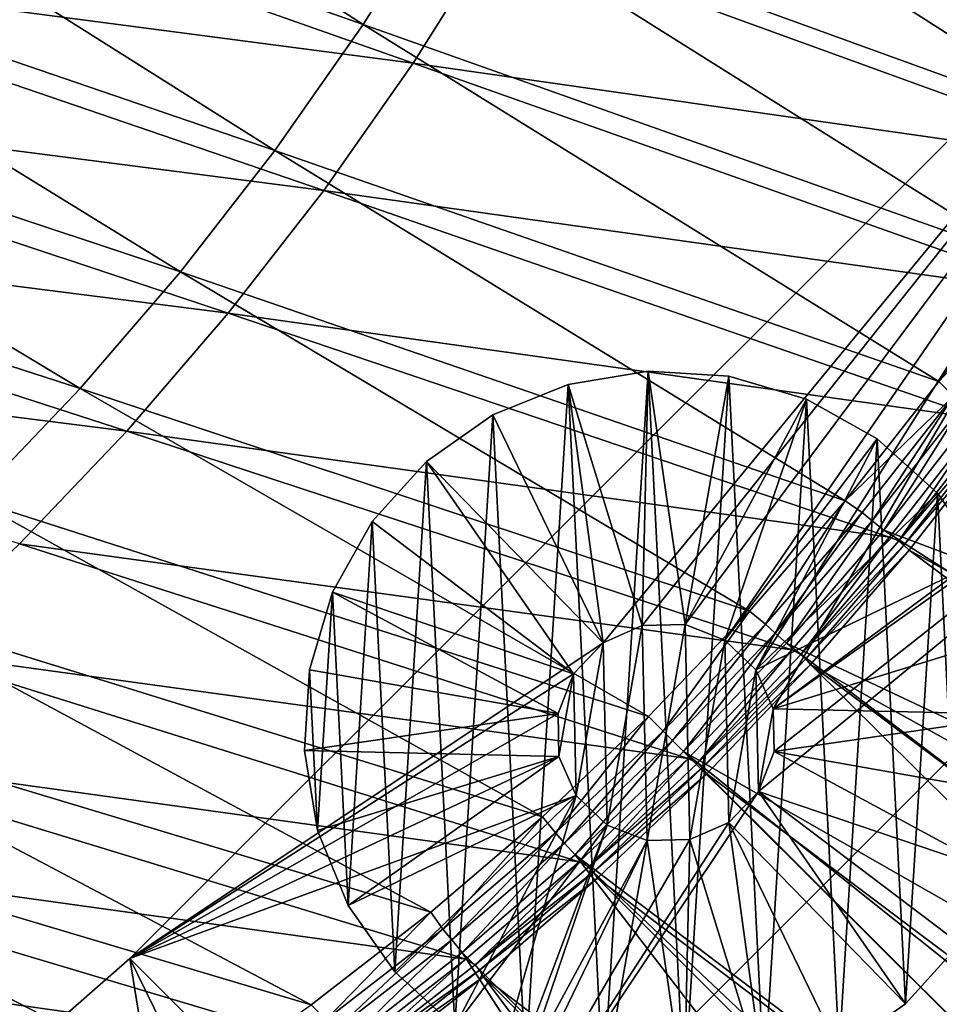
# Model space of a CAD drawing. Header units: metres. Extents: x -901 to 901, y -486 to 401.
# Tile 272 of 366: x 768 to 810, y -310 to -265. Entities that reach past the tile are written whole.
import ezdxf

# ---------------------------------------------------------------- set-up
doc = ezdxf.new("R2010")
doc.units = ezdxf.units.M

msp = doc.modelspace()

# ---------------------------------------------------------------- linework, layer by layer
at = {"layer": 'top0'}
for points in [[(784.054077, -265.684509, -84.85125), (758.15387, -248.993011, -137.926849), (754.277588, -255.182022, -137.996048)], [(784.054077, -265.684509, -84.85125), (787.7854, -259.748688, -84.805344), (758.15387, -248.993011, -137.926849)], [(787.7854, -259.748688, -84.805344), (817.841492, -270.669067, -31.971054), (791.217102, -253.63916, -84.764809)], [(817.841492, -270.669067, -31.971054), (821.166992, -264.755127, -31.95351), (791.217102, -253.63916, -84.764809)], [(780.032227, -271.43042, -84.902359), (754.277588, -255.182022, -137.996048), (750.098267, -261.170746, -138.071701)], [(780.032227, -271.43042, -84.902359), (784.054077, -265.684509, -84.85125), (754.277588, -255.182022, -137.996048)], [(790.126953, -261.431976, -85.88118), (793.611877, -255.240356, -85.849182), (823.260864, -266.284515, -33.507164)], [(823.260864, -266.284515, -33.507164), (793.611877, -255.240356, -85.849182), (826.323486, -260.169098, -33.502102)], [(756.479126, -256.913727, -139.191162), (786.342773, -267.440277, -85.91497), (752.247131, -262.967102, -139.250336)], [(790.126953, -261.431976, -85.88118), (786.342773, -267.440277, -85.91497), (756.479126, -256.913727, -139.191162)], [(784.054077, -265.684509, -84.85125), (814.236877, -276.381439, -31.993835), (787.7854, -259.748688, -84.805344)], [(814.236877, -276.381439, -31.993835), (817.841492, -270.669067, -31.971054), (787.7854, -259.748688, -84.805344)], [(775.729065, -276.970154, -84.958496), (750.098267, -261.170746, -138.071701), (745.625244, -266.942505, -138.153458)], [(775.729065, -276.970154, -84.958496), (780.032227, -271.43042, -84.902359), (750.098267, -261.170746, -138.071701)], [(786.342773, -267.440277, -85.91497), (790.126953, -261.431976, -85.88118), (819.896179, -272.247101, -33.514347)], [(819.896179, -272.247101, -33.514347), (790.126953, -261.431976, -85.88118), (823.260864, -266.284515, -33.507164)], [(752.247131, -262.967102, -139.250336), (782.268188, -273.251221, -85.950294), (747.721741, -268.798584, -139.311935)], [(786.342773, -267.440277, -85.91497), (782.268188, -273.251221, -85.950294), (752.247131, -262.967102, -139.250336)], [(780.032227, -271.43042, -84.902359), (810.30127, -281.969269, -32.022457), (784.054077, -265.684509, -84.85125)], [(810.30127, -281.969269, -32.022457), (814.236877, -276.381439, -31.993835), (784.054077, -265.684509, -84.85125)], [(745.625244, -266.942505, -138.153458), (740.867798, -272.480621, -138.241013), (771.153809, -282.287537, -85.019493)], [(771.153809, -282.287537, -85.019493), (775.729065, -276.970154, -84.958496), (745.625244, -266.942505, -138.153458)], [(782.268188, -273.251221, -85.950294), (786.342773, -267.440277, -85.91497), (816.238159, -278.033417, -33.523651)], [(816.238159, -278.033417, -33.523651), (786.342773, -267.440277, -85.91497), (819.896179, -272.247101, -33.514347)], [(747.721741, -268.798584, -139.311935), (777.912659, -278.851227, -85.986893), (742.913269, -274.394775, -139.375549)], [(782.268188, -273.251221, -85.950294), (777.912659, -278.851227, -85.986893), (747.721741, -268.798584, -139.311935)], [(775.729065, -276.970154, -84.958496), (806.041626, -287.405029, -32.057251), (780.032227, -271.43042, -84.902359)], [(806.041626, -287.405029, -32.057251), (810.30127, -281.969269, -32.022457), (780.032227, -271.43042, -84.902359)], [(740.867798, -272.480621, -138.241013), (766.315674, -287.366333, -85.085159), (771.153809, -282.287537, -85.019493)], [(777.912659, -278.851227, -85.986893), (782.268188, -273.251221, -85.950294), (812.270081, -283.665863, -33.53524)], [(812.270081, -283.665863, -33.53524), (782.268188, -273.251221, -85.950294), (816.238159, -278.033417, -33.523651)], [(742.913269, -274.394775, -139.375549), (773.286438, -284.227203, -86.024529), (737.832825, -279.742767, -139.440796)], [(777.912659, -278.851227, -85.986893), (773.286438, -284.227203, -86.024529), (742.913269, -274.394775, -139.375549)], [(814.236877, -276.381439, -31.993835), (810.30127, -281.969269, -32.022457), (814.864502, -277.118073, -30.789059)], [(771.153809, -282.287537, -85.019493), (801.66864, -292.441925, -32.096634), (775.729065, -276.970154, -84.958496)], [(801.66864, -292.441925, -32.096634), (806.041626, -287.405029, -32.057251), (775.729065, -276.970154, -84.958496)], [(814.864502, -277.118073, -30.789059), (810.30127, -281.969269, -32.022457), (810.971741, -282.628052, -30.79775)], [(773.286438, -284.227203, -86.024529), (777.912659, -278.851227, -85.986893), (808.054016, -289.058319, -33.549034)], [(808.054016, -289.058319, -33.549034), (777.912659, -278.851227, -85.986893), (812.270081, -283.665863, -33.53524)], [(773.286438, -284.227203, -86.024529), (768.400208, -289.366608, -86.062927), (737.832825, -279.742767, -139.440796)], [(810.30127, -281.969269, -32.022457), (806.041626, -287.405029, -32.057251), (810.971741, -282.628052, -30.79775)], [(766.315674, -287.366333, -85.085159), (797.065125, -297.244843, -32.14172), (771.153809, -282.287537, -85.019493)], [(797.065125, -297.244843, -32.14172), (801.66864, -292.441925, -32.096634), (771.153809, -282.287537, -85.019493)], [(810.971741, -282.628052, -30.79775), (806.041626, -287.405029, -32.057251), (806.812439, -287.939575, -30.808117)], [(807.270691, -288.314423, -30.287998), (810.971741, -282.628052, -30.79775), (806.812439, -287.939575, -30.808117)], [(807.270691, -288.314423, -30.287998), (811.441833, -282.975891, -30.287184), (810.971741, -282.628052, -30.79775)], [(807.795105, -288.742004, -29.850136), (811.441833, -282.975891, -30.287184), (807.270691, -288.314423, -30.287998)], [(807.795105, -288.742004, -29.850136), (811.974487, -283.371185, -29.856339), (811.441833, -282.975891, -30.287184)], [(807.795105, -288.742004, -29.850136), (856.742371, -307.198944, -0.803848), (811.974487, -283.371185, -29.856339)], [(808.054016, -289.058319, -33.549034), (812.270081, -283.665863, -33.53524), (808.487122, -289.236847, -32.926025)], [(812.270081, -283.665863, -33.53524), (812.696838, -283.84082, -32.924019), (808.487122, -289.236847, -32.926025)], [(768.400208, -289.366608, -86.062927), (773.286438, -284.227203, -86.024529), (803.600281, -294.209076, -33.565083)], [(803.600281, -294.209076, -33.565083), (773.286438, -284.227203, -86.024529), (808.054016, -289.058319, -33.549034)], [(808.487122, -289.236847, -32.926025), (812.696838, -283.84082, -32.924019), (812.931091, -284.01416, -32.669254)], [(808.487122, -289.236847, -32.926025), (812.931091, -284.01416, -32.669254), (808.715515, -289.423645, -32.666519)], [(808.715515, -289.423645, -32.666519), (812.931091, -284.01416, -32.669254), (813.175964, -284.231598, -32.454315)], [(808.715515, -289.423645, -32.666519), (813.175964, -284.231598, -32.454315), (808.948486, -289.659393, -32.44804)], [(808.948486, -289.659393, -32.44804), (813.175964, -284.231598, -32.454315), (853.609985, -314.191132, -3.399924)], [(761.225037, -292.191528, -85.155334), (792.233337, -301.814148, -32.19273), (766.315674, -287.366333, -85.085159)], [(792.233337, -301.814148, -32.19273), (797.065125, -297.244843, -32.14172), (766.315674, -287.366333, -85.085159)], [(806.041626, -287.405029, -32.057251), (801.66864, -292.441925, -32.096634), (802.395508, -293.039734, -30.82016)], [(806.041626, -287.405029, -32.057251), (802.395508, -293.039734, -30.82016), (806.812439, -287.939575, -30.808117)], [(806.812439, -287.939575, -30.808117), (802.395508, -293.039734, -30.82016), (802.841125, -293.441956, -30.288921)], [(802.841125, -293.441956, -30.288921), (807.270691, -288.314423, -30.287998), (806.812439, -287.939575, -30.808117)], [(803.354736, -293.90332, -29.842918), (807.270691, -288.314423, -30.287998), (802.841125, -293.441956, -30.288921)], [(803.354736, -293.90332, -29.842918), (807.795105, -288.742004, -29.850136), (807.270691, -288.314423, -30.287998)], [(803.354736, -293.90332, -29.842918), (850.350159, -316.009277, -0.803848), (807.795105, -288.742004, -29.850136)], [(850.350159, -316.009277, -0.803848), (856.742371, -307.198944, -0.803848), (807.795105, -288.742004, -29.850136)], [(803.600281, -294.209076, -33.565083), (808.054016, -289.058319, -33.549034), (804.019409, -294.419617, -32.928356)], [(808.054016, -289.058319, -33.549034), (808.487122, -289.236847, -32.926025), (804.019409, -294.419617, -32.928356)], [(763.265381, -294.257355, -86.101837), (768.400208, -289.366608, -86.062927), (798.874207, -299.159271, -33.58363)], [(798.874207, -299.159271, -33.58363), (768.400208, -289.366608, -86.062927), (803.600281, -294.209076, -33.565083)], [(804.019409, -294.419617, -32.928356), (808.487122, -289.236847, -32.926025), (808.715515, -289.423645, -32.666519)], [(804.019409, -294.419617, -32.928356), (808.715515, -289.423645, -32.666519), (804.241577, -294.620056, -32.663368)], [(804.241577, -294.620056, -32.663368), (808.715515, -289.423645, -32.666519), (808.948486, -289.659393, -32.44804)], [(804.241577, -294.620056, -32.663368), (808.948486, -289.659393, -32.44804), (804.460876, -294.874146, -32.440762)], [(804.460876, -294.874146, -32.440762), (808.948486, -289.659393, -32.44804), (849.339966, -319.729187, -3.399924)], [(849.339966, -319.729187, -3.399924), (808.948486, -289.659393, -32.44804), (853.609985, -314.191132, -3.399924)], [(755.896851, -296.752838, -85.22979), (787.152771, -306.165741, -32.250175), (761.225037, -292.191528, -85.155334)], [(787.152771, -306.165741, -32.250175), (792.233337, -301.814148, -32.19273), (761.225037, -292.191528, -85.155334)], [(801.66864, -292.441925, -32.096634), (797.065125, -297.244843, -32.14172), (797.729675, -297.91571, -30.83387)], [(801.66864, -292.441925, -32.096634), (797.729675, -297.91571, -30.83387), (802.395508, -293.039734, -30.82016)], [(802.395508, -293.039734, -30.82016), (797.729675, -297.91571, -30.83387), (798.161804, -298.345795, -30.289949)], [(802.395508, -293.039734, -30.82016), (798.161804, -298.345795, -30.289949), (802.841125, -293.441956, -30.288921)], [(802.841125, -293.441956, -30.288921), (798.161804, -298.345795, -30.289949), (798.662537, -298.844513, -29.834656)], [(798.662537, -298.844513, -29.834656), (803.354736, -293.90332, -29.842918), (802.841125, -293.441956, -30.288921)], [(798.662537, -298.844513, -29.834656), (843.461121, -324.436737, -0.803848), (803.354736, -293.90332, -29.842918)], [(843.461121, -324.436737, -0.803848), (850.350159, -316.009277, -0.803848), (803.354736, -293.90332, -29.842918)], [(757.893982, -298.888092, -86.141014), (763.265381, -294.257355, -86.101837), (793.90979, -303.870117, -33.604656)], [(793.90979, -303.870117, -33.604656), (763.265381, -294.257355, -86.101837), (798.874207, -299.159271, -33.58363)], [(798.874207, -299.159271, -33.58363), (803.600281, -294.209076, -33.565083), (799.303101, -299.376099, -32.931019)], [(803.600281, -294.209076, -33.565083), (804.019409, -294.419617, -32.928356), (799.303101, -299.376099, -32.931019)], [(799.303101, -299.376099, -32.931019), (804.019409, -294.419617, -32.928356), (804.241577, -294.620056, -32.663368)], [(799.303101, -299.376099, -32.931019), (804.241577, -294.620056, -32.663368), (799.518677, -299.590424, -32.659813)], [(799.518677, -299.590424, -32.659813), (804.241577, -294.620056, -32.663368), (804.460876, -294.874146, -32.440762)], [(799.518677, -299.590424, -32.659813), (804.460876, -294.874146, -32.440762), (799.723877, -299.863464, -32.432468)], [(840.204407, -330.316376, -3.399924), (799.723877, -299.863464, -32.432468), (804.460876, -294.874146, -32.440762)], [(844.869385, -325.106689, -3.399924), (804.460876, -294.874146, -32.440762), (849.339966, -319.729187, -3.399924)], [(844.869385, -325.106689, -3.399924), (840.204407, -330.316376, -3.399924), (804.460876, -294.874146, -32.440762)], [(750.347351, -301.041321, -85.308319), (781.687378, -310.390381, -32.316093), (755.896851, -296.752838, -85.22979)], [(781.687378, -310.390381, -32.316093), (787.152771, -306.165741, -32.250175), (755.896851, -296.752838, -85.22979)], [(797.065125, -297.244843, -32.14172), (792.233337, -301.814148, -32.19273), (792.824951, -302.555206, -30.849257)], [(797.065125, -297.244843, -32.14172), (792.824951, -302.555206, -30.849257), (797.729675, -297.91571, -30.83387)], [(797.729675, -297.91571, -30.83387), (792.824951, -302.555206, -30.849257), (793.242554, -303.013641, -30.291082)], [(797.729675, -297.91571, -30.83387), (793.242554, -303.013641, -30.291082), (798.161804, -298.345795, -30.289949)], [(798.161804, -298.345795, -30.289949), (793.242554, -303.013641, -30.291082), (793.727417, -303.555023, -29.825321)], [(798.161804, -298.345795, -30.289949), (793.727417, -303.555023, -29.825321), (798.662537, -298.844513, -29.834656)], [(752.298462, -303.247925, -86.180191), (757.893982, -298.888092, -86.141014), (788.741455, -308.311829, -33.628128)], [(788.741455, -308.311829, -33.628128), (757.893982, -298.888092, -86.141014), (793.90979, -303.870117, -33.604656)], [(793.727417, -303.555023, -29.825321), (834.288086, -334.288086, -0.803848), (798.662537, -298.844513, -29.834656)], [(834.288086, -334.288086, -0.803848), (838.135071, -330.326935, -0.803848), (798.662537, -298.844513, -29.834656)], [(798.662537, -298.844513, -29.834656), (838.135071, -330.326935, -0.803848), (843.461121, -324.436737, -0.803848)], [(793.90979, -303.870117, -33.604656), (798.874207, -299.159271, -33.58363), (794.348267, -304.093903, -32.93401)], [(798.874207, -299.159271, -33.58363), (799.303101, -299.376099, -32.931019), (794.348267, -304.093903, -32.93401)], [(794.348267, -304.093903, -32.93401), (799.303101, -299.376099, -32.931019), (799.518677, -299.590424, -32.659813)], [(794.348267, -304.093903, -32.93401), (799.518677, -299.590424, -32.659813), (794.556824, -304.322327, -32.655849)], [(794.556824, -304.322327, -32.655849), (799.518677, -299.590424, -32.659813), (799.723877, -299.863464, -32.432468)], [(794.556824, -304.322327, -32.655849), (799.723877, -299.863464, -32.432468), (794.748962, -304.61557, -32.423145)], [(835.351196, -335.351196, -3.399924), (794.748962, -304.61557, -32.423145), (799.723877, -299.863464, -32.432468)], [(840.204407, -330.316376, -3.399924), (835.351196, -335.351196, -3.399924), (799.723877, -299.863464, -32.432468)], [(744.592957, -305.048004, -85.390694), (776.073242, -314.290741, -32.388054), (750.347351, -301.041321, -85.308319)], [(776.073242, -314.290741, -32.388054), (781.687378, -310.390381, -32.316093), (750.347351, -301.041321, -85.308319)], [(792.233337, -301.814148, -32.19273), (787.152771, -306.165741, -32.250175), (787.695557, -306.948181, -30.866377)], [(792.233337, -301.814148, -32.19273), (787.695557, -306.948181, -30.866377), (792.824951, -302.555206, -30.849257)], [(792.824951, -302.555206, -30.849257), (787.695557, -306.948181, -30.866377), (788.097534, -307.435394, -30.292336)], [(792.824951, -302.555206, -30.849257), (788.097534, -307.435394, -30.292336), (793.242554, -303.013641, -30.291082)], [(793.242554, -303.013641, -30.291082), (788.097534, -307.435394, -30.292336), (788.569824, -308.014862, -29.814909)], [(793.242554, -303.013641, -30.291082), (788.569824, -308.014862, -29.814909), (793.727417, -303.555023, -29.825321)], [(746.491943, -307.326691, -86.219116), (752.298462, -303.247925, -86.180191), (783.327698, -312.518494, -33.65435)], [(783.327698, -312.518494, -33.65435), (752.298462, -303.247925, -86.180191), (788.741455, -308.311829, -33.628128)], [(824.436707, -343.46109, -0.803848), (793.727417, -303.555023, -29.825321), (788.569824, -308.014862, -29.814909)], [(824.436707, -343.46109, -0.803848), (830.326965, -338.135101, -0.803848), (793.727417, -303.555023, -29.825321)], [(830.326965, -338.135101, -0.803848), (834.288086, -334.288086, -0.803848), (793.727417, -303.555023, -29.825321)], [(788.741455, -308.311829, -33.628128), (793.90979, -303.870117, -33.604656), (789.167358, -308.56308, -32.937351)], [(793.90979, -303.870117, -33.604656), (794.348267, -304.093903, -32.93401), (789.167358, -308.56308, -32.937351)], [(789.167358, -308.56308, -32.937351), (794.348267, -304.093903, -32.93401), (794.556824, -304.322327, -32.655849)], [(789.167358, -308.56308, -32.937351), (794.556824, -304.322327, -32.655849), (789.368347, -308.805878, -32.651455)], [(789.368347, -308.805878, -32.651455), (794.556824, -304.322327, -32.655849), (794.748962, -304.61557, -32.423145)], [(789.368347, -308.805878, -32.651455), (794.748962, -304.61557, -32.423145), (789.547852, -309.118988, -32.412781)], [(830.316345, -340.204407, -3.399924), (789.547852, -309.118988, -32.412781), (794.748962, -304.61557, -32.423145)], [(835.351196, -335.351196, -3.399924), (830.316345, -340.204407, -3.399924), (794.748962, -304.61557, -32.423145)], [(738.649841, -308.763855, -85.476707), (770.324524, -317.868469, -32.466042), (744.592957, -305.048004, -85.390694)], [(770.324524, -317.868469, -32.466042), (776.073242, -314.290741, -32.388054), (744.592957, -305.048004, -85.390694)], [(787.152771, -306.165741, -32.250175), (781.687378, -310.390381, -32.316093), (782.356812, -311.085083, -30.8853)], [(787.152771, -306.165741, -32.250175), (782.356812, -311.085083, -30.8853), (787.695557, -306.948181, -30.866377)], [(787.695557, -306.948181, -30.866377), (782.356812, -311.085083, -30.8853), (782.741882, -311.60141, -30.29373)], [(787.695557, -306.948181, -30.866377), (782.741882, -311.60141, -30.29373), (788.097534, -307.435394, -30.292336)], [(740.487976, -311.114838, -86.257538), (746.491943, -307.326691, -86.219116), (777.67804, -316.474091, -33.683422)], [(777.67804, -316.474091, -33.683422), (746.491943, -307.326691, -86.219116), (783.327698, -312.518494, -33.65435)], [(788.097534, -307.435394, -30.292336), (782.741882, -311.60141, -30.29373), (783.200378, -312.214813, -29.8034)], [(788.097534, -307.435394, -30.292336), (783.200378, -312.214813, -29.8034), (788.569824, -308.014862, -29.814909)], [(816.009277, -350.350189, -0.803848), (788.569824, -308.014862, -29.814909), (783.200378, -312.214813, -29.8034)], [(816.009277, -350.350189, -0.803848), (824.436707, -343.46109, -0.803848), (788.569824, -308.014862, -29.814909)], [(783.327698, -312.518494, -33.65435), (788.741455, -308.311829, -33.628128), (783.773438, -312.774445, -32.941067)], [(788.741455, -308.311829, -33.628128), (789.167358, -308.56308, -32.937351), (783.773438, -312.774445, -32.941067)], [(764.337402, -321.186676, -32.551762), (770.324524, -317.868469, -32.466042), (738.649841, -308.763855, -85.476707)], [(783.773438, -312.774445, -32.941067), (789.167358, -308.56308, -32.937351), (789.368347, -308.805878, -32.651455)], [(783.773438, -312.774445, -32.941067), (789.368347, -308.805878, -32.651455), (783.966248, -313.031738, -32.646599)], [(783.966248, -313.031738, -32.646599), (789.368347, -308.805878, -32.651455), (789.547852, -309.118988, -32.412781)], [(783.966248, -313.031738, -32.646599), (789.547852, -309.118988, -32.412781), (784.133118, -313.363251, -32.401356)], [(789.547852, -309.118988, -32.412781), (819.729187, -349.339935, -3.399924), (784.133118, -313.363251, -32.401356)], [(830.316345, -340.204407, -3.399924), (825.106689, -344.869415, -3.399924), (789.547852, -309.118988, -32.412781)], [(825.106689, -344.869415, -3.399924), (819.729187, -349.339935, -3.399924), (789.547852, -309.118988, -32.412781)]]:
    msp.add_3dface(points, dxfattribs=at)
at = {"layer": 'top0123'}
for points in [[(828.274353, -253.431381, -540), (795.001099, -293.883636, -540), (773.421509, -308.28421, -540)], [(828.274353, -253.431381, -520), (828.274353, -253.431381, -540), (773.421509, -308.28421, -520)], [(828.274353, -253.431381, -540), (773.421509, -308.28421, -540), (773.421509, -308.28421, -520)], [(773.421509, -308.28421, -520), (795.001099, -293.883636, -520), (828.274353, -253.431381, -520)], [(796.786621, -293.097992, -540), (795.001099, -293.883636, -540), (828.274353, -253.431381, -540)], [(795.001099, -293.883636, -520), (796.786621, -293.097992, -520), (828.274353, -253.431381, -520)], [(798.736938, -293.05542, -540), (796.786621, -293.097992, -540), (828.274353, -253.431381, -540)], [(828.274353, -253.431381, -520), (796.786621, -293.097992, -520), (798.736938, -293.05542, -520)], [(800.555054, -293.762451, -540), (798.736938, -293.05542, -540), (828.274353, -253.431381, -540)], [(798.736938, -293.05542, -520), (800.555054, -293.762451, -520), (828.274353, -253.431381, -520)], [(801.964233, -295.11145, -540), (800.555054, -293.762451, -540), (828.274353, -253.431381, -540)], [(800.555054, -293.762451, -520), (801.964233, -295.11145, -520), (828.274353, -253.431381, -520)], [(828.274353, -253.431381, -540), (802.749878, -296.897003, -540), (801.964233, -295.11145, -540)], [(828.274353, -253.431381, -520), (801.964233, -295.11145, -520), (802.749878, -296.897003, -520)], [(842.416443, -267.573517, -540), (802.749878, -296.897003, -540), (828.274353, -253.431381, -540)], [(842.416443, -267.573517, -520), (828.274353, -253.431381, -520), (802.749878, -296.897003, -520)], [(787.56366, -322.426331, -540), (802.085388, -300.665405, -540), (842.416443, -267.573517, -540)], [(787.56366, -322.426331, -520), (787.56366, -322.426331, -540), (842.416443, -267.573517, -520)], [(787.56366, -322.426331, -540), (842.416443, -267.573517, -540), (842.416443, -267.573517, -520)], [(842.416443, -267.573517, -520), (802.085388, -300.665405, -520), (787.56366, -322.426331, -520)], [(802.085388, -300.665405, -540), (802.792419, -298.84729, -540), (842.416443, -267.573517, -540)], [(802.792419, -298.84729, -520), (802.085388, -300.665405, -520), (842.416443, -267.573517, -520)], [(842.416443, -267.573517, -540), (802.792419, -298.84729, -540), (802.749878, -296.897003, -540)], [(802.749878, -296.897003, -520), (802.792419, -298.84729, -520), (842.416443, -267.573517, -520)], [(797.046265, -281.499634, -630.000183), (793.399902, -282.095825, -630.000183), (797.046265, -281.499634, -595.000183)], [(793.399902, -282.095825, -630.000183), (793.399902, -282.095825, -595.000183), (797.046265, -281.499634, -595.000183)], [(797.046265, -281.499634, -630.000183), (795.00354, -314.228455, -630.000183), (793.399902, -282.095825, -630.000183)], [(797.046265, -281.499634, -595.000183), (793.399902, -282.095825, -595.000183), (796.786621, -293.097992, -595)], [(798.691223, -314.458588, -630.000183), (795.00354, -314.228455, -630.000183), (797.046265, -281.499634, -630.000183)], [(798.736938, -293.05542, -595), (797.046265, -281.499634, -595.000183), (796.786621, -293.097992, -595)], [(800.733948, -281.729797, -630.000183), (797.046265, -281.499634, -630.000183), (800.733948, -281.729797, -595.000183)], [(797.046265, -281.499634, -630.000183), (797.046265, -281.499634, -595.000183), (800.733948, -281.729797, -595.000183)], [(800.733948, -281.729797, -630.000183), (798.691223, -314.458588, -630.000183), (797.046265, -281.499634, -630.000183)], [(798.736938, -293.05542, -595), (800.733948, -281.729797, -595.000183), (797.046265, -281.499634, -595.000183)], [(802.337585, -313.862427, -630.000183), (798.691223, -314.458588, -630.000183), (800.733948, -281.729797, -630.000183)], [(804.277893, -282.77475, -595.000183), (800.733948, -281.729797, -595.000183), (798.736938, -293.05542, -595)], [(804.277893, -282.77475, -630.000183), (800.733948, -281.729797, -630.000183), (804.277893, -282.77475, -595.000183)], [(800.733948, -281.729797, -630.000183), (800.733948, -281.729797, -595.000183), (804.277893, -282.77475, -595.000183)], [(804.277893, -282.77475, -630.000183), (802.337585, -313.862427, -630.000183), (800.733948, -281.729797, -630.000183)], [(793.399902, -282.095825, -630.000183), (789.977539, -283.488464, -630.000183), (793.399902, -282.095825, -595.000183)], [(789.977539, -283.488464, -630.000183), (789.977539, -283.488464, -595.000183), (793.399902, -282.095825, -595.000183)], [(793.399902, -282.095825, -630.000183), (791.459595, -313.183472, -630.000183), (789.977539, -283.488464, -630.000183)], [(793.399902, -282.095825, -595.000183), (789.977539, -283.488464, -595.000183), (795.001099, -293.883636, -595)], [(795.00354, -314.228455, -630.000183), (791.459595, -313.183472, -630.000183), (793.399902, -282.095825, -630.000183)], [(796.786621, -293.097992, -595), (793.399902, -282.095825, -595.000183), (795.001099, -293.883636, -595)], [(800.555054, -293.762451, -595), (804.277893, -282.77475, -595.000183), (798.736938, -293.05542, -595)], [(807.500488, -284.582123, -595.000183), (804.277893, -282.77475, -595.000183), (800.555054, -293.762451, -595)], [(805.759949, -312.469757, -630.000183), (802.337585, -313.862427, -630.000183), (804.277893, -282.77475, -630.000183)], [(807.500488, -284.582123, -630.000183), (804.277893, -282.77475, -630.000183), (807.500488, -284.582123, -595.000183)], [(804.277893, -282.77475, -630.000183), (804.277893, -282.77475, -595.000183), (807.500488, -284.582123, -595.000183)], [(807.500488, -284.582123, -630.000183), (805.759949, -312.469757, -630.000183), (804.277893, -282.77475, -630.000183)], [(789.977539, -283.488464, -630.000183), (786.950928, -285.607727, -630.000183), (789.977539, -283.488464, -595.000183)], [(786.950928, -285.607727, -630.000183), (786.950928, -285.607727, -595.000183), (789.977539, -283.488464, -595.000183)], [(789.977539, -283.488464, -630.000183), (788.237, -311.376099, -630.000183), (786.950928, -285.607727, -630.000183)], [(795.001099, -293.883636, -595), (789.977539, -283.488464, -595.000183), (786.950928, -285.607727, -595.000183)], [(791.459595, -313.183472, -630.000183), (788.237, -311.376099, -630.000183), (789.977539, -283.488464, -630.000183)], [(801.964233, -295.11145, -595), (807.500488, -284.582123, -595.000183), (800.555054, -293.762451, -595)], [(801.964233, -295.11145, -595), (810.240112, -287.06131, -595.000183), (807.500488, -284.582123, -595.000183)], [(808.78656, -310.350494, -630.000183), (805.759949, -312.469757, -630.000183), (807.500488, -284.582123, -630.000183)], [(810.240112, -287.06131, -630.000183), (807.500488, -284.582123, -630.000183), (810.240112, -287.06131, -595.000183)], [(807.500488, -284.582123, -630.000183), (807.500488, -284.582123, -595.000183), (810.240112, -287.06131, -595.000183)], [(810.240112, -287.06131, -630.000183), (808.78656, -310.350494, -630.000183), (807.500488, -284.582123, -630.000183)], [(786.950928, -285.607727, -630.000183), (784.471741, -288.347351, -630.000183), (786.950928, -285.607727, -595.000183)], [(784.471741, -288.347351, -630.000183), (784.471741, -288.347351, -595.000183), (786.950928, -285.607727, -595.000183)], [(786.950928, -285.607727, -630.000183), (785.497375, -308.896942, -630.000183), (784.471741, -288.347351, -630.000183)], [(786.950928, -285.607727, -595.000183), (784.471741, -288.347351, -595.000183), (793.6521, -295.292816, -595)], [(788.237, -311.376099, -630.000183), (785.497375, -308.896942, -630.000183), (786.950928, -285.607727, -630.000183)], [(795.001099, -293.883636, -595), (786.950928, -285.607727, -595.000183), (793.6521, -295.292816, -595)], [(812.359375, -290.087921, -595.000183), (810.240112, -287.06131, -595.000183), (801.964233, -295.11145, -595)], [(811.265747, -307.61087, -630.000183), (808.78656, -310.350494, -630.000183), (810.240112, -287.06131, -630.000183)], [(812.359375, -290.087921, -630.000183), (810.240112, -287.06131, -630.000183), (812.359375, -290.087921, -595.000183)], [(810.240112, -287.06131, -630.000183), (810.240112, -287.06131, -595.000183), (812.359375, -290.087921, -595.000183)], [(812.359375, -290.087921, -630.000183), (811.265747, -307.61087, -630.000183), (810.240112, -287.06131, -630.000183)], [(784.471741, -288.347351, -630.000183), (782.664368, -291.569946, -630.000183), (784.471741, -288.347351, -595.000183)], [(782.664368, -291.569946, -630.000183), (782.664368, -291.569946, -595.000183), (784.471741, -288.347351, -595.000183)], [(784.471741, -288.347351, -630.000183), (783.378113, -305.8703, -630.000183), (782.664368, -291.569946, -630.000183)], [(793.6521, -295.292816, -595), (784.471741, -288.347351, -595.000183), (782.664368, -291.569946, -595.000183)], [(785.497375, -308.896942, -630.000183), (783.378113, -305.8703, -630.000183), (784.471741, -288.347351, -630.000183)], [(802.749878, -296.897003, -595), (812.359375, -290.087921, -595.000183), (801.964233, -295.11145, -595)], [(802.749878, -296.897003, -595), (813.752075, -293.510254, -595.000183), (812.359375, -290.087921, -595.000183)], [(782.664368, -291.569946, -630.000183), (781.619446, -295.113922, -630.000183), (782.664368, -291.569946, -595.000183)], [(781.619446, -295.113922, -630.000183), (781.619446, -295.113922, -595.000183), (782.664368, -291.569946, -595.000183)], [(782.664368, -291.569946, -630.000183), (781.985474, -302.447968, -630.000183), (781.619446, -295.113922, -630.000183)], [(782.664368, -291.569946, -595.000183), (781.619446, -295.113922, -595.000183), (792.945068, -297.110931, -595)], [(783.378113, -305.8703, -630.000183), (781.985474, -302.447968, -630.000183), (782.664368, -291.569946, -630.000183)], [(793.6521, -295.292816, -595), (782.664368, -291.569946, -595.000183), (792.945068, -297.110931, -595)], [(795.001099, -293.883636, -540), (796.786621, -293.097992, -540), (795.001099, -293.883636, -595)], [(796.786621, -293.097992, -540), (796.786621, -293.097992, -595), (795.001099, -293.883636, -595)], [(795.001099, -293.883636, -54), (796.786621, -293.097992, -54), (795.001099, -293.883636, -520)], [(796.786621, -293.097992, -54), (796.786621, -293.097992, -520), (795.001099, -293.883636, -520)], [(796.786621, -293.097992, -54), (795.001099, -293.883636, -54), (795.182434, -302.19577, -54)], [(797.000549, -302.902802, -54), (796.786621, -293.097992, -54), (795.182434, -302.19577, -54)], [(796.786621, -293.097992, -540), (798.736938, -293.05542, -540), (796.786621, -293.097992, -595)], [(798.736938, -293.05542, -540), (798.736938, -293.05542, -595), (796.786621, -293.097992, -595)], [(796.786621, -293.097992, -54), (798.736938, -293.05542, -54), (796.786621, -293.097992, -520)], [(798.736938, -293.05542, -54), (798.736938, -293.05542, -520), (796.786621, -293.097992, -520)], [(798.736938, -293.05542, -54), (796.786621, -293.097992, -54), (797.000549, -302.902802, -54)], [(798.950867, -302.86026, -54), (798.736938, -293.05542, -54), (797.000549, -302.902802, -54)], [(800.555054, -293.762451, -595), (798.736938, -293.05542, -595), (800.555054, -293.762451, -540)], [(798.736938, -293.05542, -595), (798.736938, -293.05542, -540), (800.555054, -293.762451, -540)], [(800.555054, -293.762451, -520), (798.736938, -293.05542, -520), (800.555054, -293.762451, -54)], [(798.736938, -293.05542, -520), (798.736938, -293.05542, -54), (800.555054, -293.762451, -54)], [(800.555054, -293.762451, -54), (798.736938, -293.05542, -54), (798.950867, -302.86026, -54)], [(814.348267, -297.156647, -595.000183), (813.752075, -293.510254, -595.000183), (802.749878, -296.897003, -595)], [(795.001099, -293.883636, -540), (793.6521, -295.292816, -540), (773.421509, -308.28421, -540)], [(793.6521, -295.292816, -520), (795.001099, -293.883636, -520), (773.421509, -308.28421, -520)], [(793.6521, -295.292816, -540), (795.001099, -293.883636, -540), (793.6521, -295.292816, -595)], [(795.001099, -293.883636, -540), (795.001099, -293.883636, -595), (793.6521, -295.292816, -595)], [(793.6521, -295.292816, -54), (795.001099, -293.883636, -54), (793.6521, -295.292816, -520)], [(795.001099, -293.883636, -54), (795.001099, -293.883636, -520), (793.6521, -295.292816, -520)], [(795.001099, -293.883636, -54), (793.6521, -295.292816, -54), (793.773254, -300.846802, -54)], [(795.182434, -302.19577, -54), (795.001099, -293.883636, -54), (793.773254, -300.846802, -54)], [(800.73645, -302.074585, -54), (800.555054, -293.762451, -54), (798.950867, -302.86026, -54)], [(801.964233, -295.11145, -595), (800.555054, -293.762451, -595), (801.964233, -295.11145, -540)], [(800.555054, -293.762451, -595), (800.555054, -293.762451, -540), (801.964233, -295.11145, -540)], [(801.964233, -295.11145, -520), (800.555054, -293.762451, -520), (801.964233, -295.11145, -54)], [(800.555054, -293.762451, -520), (800.555054, -293.762451, -54), (801.964233, -295.11145, -54)], [(801.964233, -295.11145, -54), (800.555054, -293.762451, -54), (800.73645, -302.074585, -54)], [(773.421509, -308.28421, -540), (793.6521, -295.292816, -540), (792.945068, -297.110931, -540)], [(792.945068, -297.110931, -520), (793.6521, -295.292816, -520), (773.421509, -308.28421, -520)], [(781.389282, -298.801575, -595.000183), (781.619446, -295.113922, -595.000183), (781.389282, -298.801575, -630.000183)], [(781.619446, -295.113922, -595.000183), (781.619446, -295.113922, -630.000183), (781.389282, -298.801575, -630.000183)], [(781.985474, -302.447968, -630.000183), (781.389282, -298.801575, -630.000183), (781.619446, -295.113922, -630.000183)], [(792.945068, -297.110931, -595), (781.619446, -295.113922, -595.000183), (781.389282, -298.801575, -595.000183)], [(792.945068, -297.110931, -540), (793.6521, -295.292816, -540), (792.945068, -297.110931, -595)], [(793.6521, -295.292816, -540), (793.6521, -295.292816, -595), (792.945068, -297.110931, -595)], [(792.945068, -297.110931, -54), (793.6521, -295.292816, -54), (792.945068, -297.110931, -520)], [(793.6521, -295.292816, -54), (793.6521, -295.292816, -520), (792.945068, -297.110931, -520)], [(793.6521, -295.292816, -54), (792.945068, -297.110931, -54), (792.98761, -299.061249, -54)], [(793.773254, -300.846802, -54), (793.6521, -295.292816, -54), (792.98761, -299.061249, -54)], [(802.085388, -300.665405, -54), (801.964233, -295.11145, -54), (800.73645, -302.074585, -54)], [(802.749878, -296.897003, -595), (801.964233, -295.11145, -595), (802.749878, -296.897003, -540)], [(801.964233, -295.11145, -595), (801.964233, -295.11145, -540), (802.749878, -296.897003, -540)], [(802.749878, -296.897003, -520), (801.964233, -295.11145, -520), (802.749878, -296.897003, -54)], [(801.964233, -295.11145, -520), (801.964233, -295.11145, -54), (802.749878, -296.897003, -54)], [(802.749878, -296.897003, -54), (801.964233, -295.11145, -54), (802.085388, -300.665405, -54)], [(792.945068, -297.110931, -540), (792.98761, -299.061249, -540), (773.421509, -308.28421, -540)], [(773.421509, -308.28421, -520), (792.98761, -299.061249, -520), (792.945068, -297.110931, -520)], [(792.945068, -297.110931, -595), (781.389282, -298.801575, -595.000183), (792.98761, -299.061249, -595)], [(792.98761, -299.061249, -540), (792.945068, -297.110931, -540), (792.98761, -299.061249, -595)], [(792.945068, -297.110931, -540), (792.945068, -297.110931, -595), (792.98761, -299.061249, -595)], [(792.98761, -299.061249, -54), (792.945068, -297.110931, -54), (792.98761, -299.061249, -520)], [(792.945068, -297.110931, -54), (792.945068, -297.110931, -520), (792.98761, -299.061249, -520)], [(802.792419, -298.84729, -54), (802.749878, -296.897003, -54), (802.085388, -300.665405, -54)], [(802.792419, -298.84729, -595), (802.749878, -296.897003, -595), (802.792419, -298.84729, -540)], [(802.749878, -296.897003, -595), (802.749878, -296.897003, -540), (802.792419, -298.84729, -540)], [(802.792419, -298.84729, -595), (814.348267, -297.156647, -595.000183), (802.749878, -296.897003, -595)], [(802.792419, -298.84729, -520), (802.749878, -296.897003, -520), (802.792419, -298.84729, -54)], [(802.749878, -296.897003, -520), (802.749878, -296.897003, -54), (802.792419, -298.84729, -54)], [(814.118103, -300.844299, -595.000183), (814.348267, -297.156647, -595.000183), (802.792419, -298.84729, -595)], [(792.98761, -299.061249, -540), (793.773254, -300.846802, -540), (773.421509, -308.28421, -540)], [(793.773254, -300.846802, -520), (792.98761, -299.061249, -520), (773.421509, -308.28421, -520)], [(781.985474, -302.447968, -595.000183), (781.389282, -298.801575, -595.000183), (781.985474, -302.447968, -630.000183)], [(781.389282, -298.801575, -595.000183), (781.389282, -298.801575, -630.000183), (781.985474, -302.447968, -630.000183)], [(781.389282, -298.801575, -595.000183), (781.985474, -302.447968, -595.000183), (792.98761, -299.061249, -595)], [(792.98761, -299.061249, -595), (781.985474, -302.447968, -595.000183), (783.378113, -305.8703, -595.000183)], [(792.98761, -299.061249, -595), (783.378113, -305.8703, -595.000183), (793.773254, -300.846802, -595)], [(793.773254, -300.846802, -540), (792.98761, -299.061249, -540), (793.773254, -300.846802, -595)], [(792.98761, -299.061249, -540), (792.98761, -299.061249, -595), (793.773254, -300.846802, -595)], [(793.773254, -300.846802, -54), (792.98761, -299.061249, -54), (793.773254, -300.846802, -520)], [(792.98761, -299.061249, -54), (792.98761, -299.061249, -520), (793.773254, -300.846802, -520)], [(802.085388, -300.665405, -595), (802.792419, -298.84729, -595), (802.085388, -300.665405, -540)], [(802.792419, -298.84729, -595), (802.792419, -298.84729, -540), (802.085388, -300.665405, -540)], [(802.792419, -298.84729, -595), (802.085388, -300.665405, -595), (813.07312, -304.388275, -595.000183)], [(802.085388, -300.665405, -520), (802.792419, -298.84729, -520), (802.085388, -300.665405, -54)], [(802.792419, -298.84729, -520), (802.792419, -298.84729, -54), (802.085388, -300.665405, -54)], [(813.07312, -304.388275, -595.000183), (814.118103, -300.844299, -595.000183), (802.792419, -298.84729, -595)], [(773.421509, -308.28421, -540), (793.773254, -300.846802, -540), (787.56366, -322.426331, -540)], [(787.56366, -322.426331, -520), (793.773254, -300.846802, -520), (773.421509, -308.28421, -520)], [(783.378113, -305.8703, -595.000183), (785.497375, -308.896942, -595.000183), (793.773254, -300.846802, -595)], [(793.773254, -300.846802, -595), (785.497375, -308.896942, -595.000183), (788.237, -311.376099, -595.000183)], [(800.73645, -302.074585, -540), (802.085388, -300.665405, -540), (787.56366, -322.426331, -540)], [(802.085388, -300.665405, -520), (800.73645, -302.074585, -520), (787.56366, -322.426331, -520)], [(787.56366, -322.426331, -540), (793.773254, -300.846802, -540), (795.182434, -302.19577, -540)], [(787.56366, -322.426331, -520), (795.182434, -302.19577, -520), (793.773254, -300.846802, -520)], [(793.773254, -300.846802, -595), (788.237, -311.376099, -595.000183), (795.182434, -302.19577, -595)], [(795.182434, -302.19577, -540), (793.773254, -300.846802, -540), (795.182434, -302.19577, -595)], [(793.773254, -300.846802, -540), (793.773254, -300.846802, -595), (795.182434, -302.19577, -595)], [(795.182434, -302.19577, -54), (793.773254, -300.846802, -54), (795.182434, -302.19577, -520)], [(793.773254, -300.846802, -54), (793.773254, -300.846802, -520), (795.182434, -302.19577, -520)], [(800.73645, -302.074585, -595), (802.085388, -300.665405, -595), (800.73645, -302.074585, -540)], [(802.085388, -300.665405, -595), (802.085388, -300.665405, -540), (800.73645, -302.074585, -540)], [(800.73645, -302.074585, -595), (808.78656, -310.350494, -595.000183), (802.085388, -300.665405, -595)], [(800.73645, -302.074585, -520), (802.085388, -300.665405, -520), (800.73645, -302.074585, -54)], [(802.085388, -300.665405, -520), (802.085388, -300.665405, -54), (800.73645, -302.074585, -54)], [(808.78656, -310.350494, -595.000183), (811.265747, -307.61087, -595.000183), (802.085388, -300.665405, -595)], [(802.085388, -300.665405, -595), (811.265747, -307.61087, -595.000183), (813.07312, -304.388275, -595.000183)], [(798.950867, -302.86026, -540), (800.73645, -302.074585, -540), (787.56366, -322.426331, -540)], [(787.56366, -322.426331, -520), (800.73645, -302.074585, -520), (798.950867, -302.86026, -520)], [(795.182434, -302.19577, -540), (797.000549, -302.902802, -540), (787.56366, -322.426331, -540)], [(797.000549, -302.902802, -520), (795.182434, -302.19577, -520), (787.56366, -322.426331, -520)], [(788.237, -311.376099, -595.000183), (791.459595, -313.183472, -595.000183), (795.182434, -302.19577, -595)], [(795.182434, -302.19577, -595), (791.459595, -313.183472, -595.000183), (797.000549, -302.902802, -595)], [(797.000549, -302.902802, -540), (795.182434, -302.19577, -540), (797.000549, -302.902802, -595)], [(795.182434, -302.19577, -540), (795.182434, -302.19577, -595), (797.000549, -302.902802, -595)], [(797.000549, -302.902802, -54), (795.182434, -302.19577, -54), (797.000549, -302.902802, -520)], [(795.182434, -302.19577, -54), (795.182434, -302.19577, -520), (797.000549, -302.902802, -520)], [(798.950867, -302.86026, -595), (800.73645, -302.074585, -595), (798.950867, -302.86026, -540)], [(800.73645, -302.074585, -595), (800.73645, -302.074585, -540), (798.950867, -302.86026, -540)], [(798.950867, -302.86026, -595), (802.337585, -313.862427, -595.000183), (800.73645, -302.074585, -595)], [(798.950867, -302.86026, -520), (800.73645, -302.074585, -520), (798.950867, -302.86026, -54)], [(800.73645, -302.074585, -520), (800.73645, -302.074585, -54), (798.950867, -302.86026, -54)], [(802.337585, -313.862427, -595.000183), (805.759949, -312.469757, -595.000183), (800.73645, -302.074585, -595)], [(800.73645, -302.074585, -595), (805.759949, -312.469757, -595.000183), (808.78656, -310.350494, -595.000183)], [(783.378113, -305.8703, -595.000183), (781.985474, -302.447968, -595.000183), (783.378113, -305.8703, -630.000183)], [(781.985474, -302.447968, -595.000183), (781.985474, -302.447968, -630.000183), (783.378113, -305.8703, -630.000183)], [(797.000549, -302.902802, -540), (798.950867, -302.86026, -540), (787.56366, -322.426331, -540)], [(798.950867, -302.86026, -520), (797.000549, -302.902802, -520), (787.56366, -322.426331, -520)], [(791.459595, -313.183472, -595.000183), (795.00354, -314.228455, -595.000183), (797.000549, -302.902802, -595)], [(797.000549, -302.902802, -595), (795.00354, -314.228455, -595.000183), (798.691223, -314.458588, -595.000183)], [(797.000549, -302.902802, -595), (798.950867, -302.86026, -595), (797.000549, -302.902802, -540)], [(798.950867, -302.86026, -595), (798.950867, -302.86026, -540), (797.000549, -302.902802, -540)], [(797.000549, -302.902802, -595), (798.691223, -314.458588, -595.000183), (798.950867, -302.86026, -595)], [(797.000549, -302.902802, -520), (798.950867, -302.86026, -520), (797.000549, -302.902802, -54)], [(798.950867, -302.86026, -520), (798.950867, -302.86026, -54), (797.000549, -302.902802, -54)], [(798.691223, -314.458588, -595.000183), (802.337585, -313.862427, -595.000183), (798.950867, -302.86026, -595)], [(785.497375, -308.896942, -595.000183), (783.378113, -305.8703, -595.000183), (785.497375, -308.896942, -630.000183)], [(783.378113, -305.8703, -595.000183), (783.378113, -305.8703, -630.000183), (785.497375, -308.896942, -630.000183)], [(811.265747, -307.61087, -595.000183), (808.78656, -310.350494, -595.000183), (811.265747, -307.61087, -630.000183)], [(808.78656, -310.350494, -595.000183), (808.78656, -310.350494, -630.000183), (811.265747, -307.61087, -630.000183)], [(777.059204, -330.803375, -540), (769.487732, -311.73407, -540), (773.421509, -308.28421, -540)], [(769.487732, -311.73407, -520), (773.421509, -308.28421, -520), (769.487732, -311.73407, -540)], [(773.421509, -308.28421, -520), (773.421509, -308.28421, -540), (769.487732, -311.73407, -540)], [(769.487732, -311.73407, -520), (777.059204, -330.803375, -520), (773.421509, -308.28421, -520)], [(782.546631, -326.909821, -540), (773.421509, -308.28421, -540), (787.56366, -322.426331, -540)], [(782.546631, -326.909821, -540), (777.059204, -330.803375, -540), (773.421509, -308.28421, -540)], [(777.059204, -330.803375, -520), (782.546631, -326.909821, -520), (773.421509, -308.28421, -520)], [(773.421509, -308.28421, -520), (782.546631, -326.909821, -520), (787.56366, -322.426331, -520)], [(788.237, -311.376099, -595.000183), (785.497375, -308.896942, -595.000183), (788.237, -311.376099, -630.000183)], [(785.497375, -308.896942, -595.000183), (785.497375, -308.896942, -630.000183), (788.237, -311.376099, -630.000183)], [(808.78656, -310.350494, -595.000183), (805.759949, -312.469757, -595.000183), (808.78656, -310.350494, -630.000183)], [(805.759949, -312.469757, -595.000183), (805.759949, -312.469757, -630.000183), (808.78656, -310.350494, -630.000183)]]:
    msp.add_3dface(points, dxfattribs=at)

doc.saveas('drawing.dxf')
